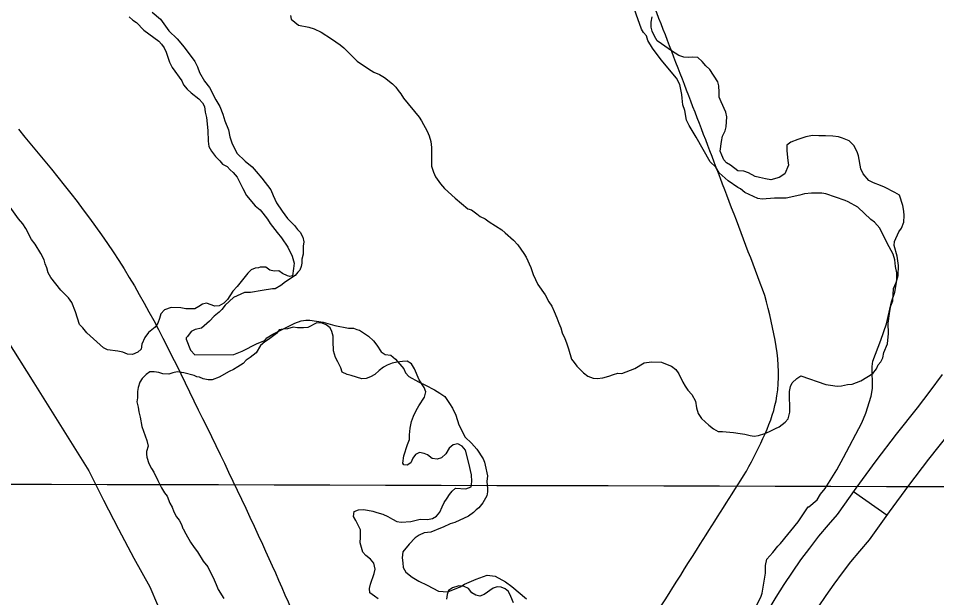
# Model space of a CAD drawing. Extents: x 3172231 to 3210228, y 940198 to 965780.
# Drawn here: x 3187198 to 3187870, y 951680 to 952105 of the extents above; entities that cross this region are included whole.
import ezdxf

# ---------------------------------------------------------------- set-up
doc = ezdxf.new("R2010")
doc.units = 0
for name, color, linetype in [('V-BORW-LINE', 7, 'Continuous'), ('V-GRID-MAJR', 7, 'Continuous'), ('V-LEVE-TOET', 7, 'Continuous'), ('V-ROAD-CNTR', 7, 'Continuous'), ('V-SITE-VEGE', 7, 'Continuous'), ('V-TOPO-SHOR', 7, 'Continuous')]:
    doc.layers.add(name, color=color, linetype=linetype)

msp = doc.modelspace()

# ---------------------------------------------------------------- linework, layer by layer
at = {"layer": 'V-BORW-LINE'}
for points in [[(3187667.199, 952104.546), (3187615.294, 952232.786), (3187545.375, 952385.969)], [(3187744.763, 951901.532), (3187716.868, 951975.047), (3187667.199, 952104.546)], [(3187198.257, 952023.496), (3187271.778, 951927.161), (3187326.79, 951824.492)], [(3187731.226, 951772.987), (3187753.566, 951828.092), (3187744.763, 951901.532)], [(3187326.79, 951824.492), (3187376.863, 951719.578), (3187414.098, 951634.572)], [(3187651.806, 951647.053), (3187697.418, 951719.588), (3187731.226, 951772.987)]]:
    msp.add_spline(points, degree=3, dxfattribs=at)
at = {"layer": 'V-GRID-MAJR'}
msp.add_spline([(3176504.317, 951793.007), (3181720.753, 951778.211), (3186937.193, 951764.175), (3192153.634, 951750.897), (3197370.077, 951738.379), (3202586.522, 951726.618), (3207802.969, 951715.617)], degree=3, dxfattribs=at)
at = {"layer": 'V-LEVE-TOET'}
for points in [[(3187034.942, 952120.28), (3187049.698, 952096.679), (3187064.176, 952072.904), (3187078.372, 952048.959), (3187092.284, 952024.85), (3187111.937, 951994.468), (3187131.264, 951963.875), (3187150.263, 951933.077), (3187168.933, 951902.08), (3187209.635, 951837.773), (3187249.874, 951773.175), (3187260.622, 951751.776)], [(3187260.622, 951751.776), (3187271.63, 951730.505), (3187282.896, 951709.376), (3187294.416, 951688.388), (3187300.22, 951675.191)]]:
    msp.add_lwpolyline(points, dxfattribs=at)
at = {"layer": 'V-ROAD-CNTR'}
msp.add_line((3187809.617, 951757.982), (3187834.119, 951740.672), dxfattribs=at)
for points in [[(3187747.771, 951672.194), (3187752.926, 951680.79), (3187758.756, 951689.989), (3187764.817, 951699.043), (3187771.101, 951707.946), (3187777.605, 951716.691), (3187784.32, 951725.268), (3187791.243, 951733.672), (3187797.756, 951741.193), (3187811.499, 951760.646), (3187826.123, 951780.555), (3187841.113, 951800.186), (3187856.343, 951819.383), (3187865.819, 951831.489), (3187874.753, 951843.756)], [(3187783.894, 951673.611), (3187789.541, 951682.045), (3187795.397, 951690.342), (3187801.455, 951698.489), (3187807.712, 951706.48), (3187814.163, 951714.312), (3187821.404, 951722.673), (3187835.841, 951743.11), (3187850.135, 951762.571), (3187864.787, 951781.758), (3187879.905, 951800.815)]]:
    msp.add_lwpolyline(points, dxfattribs=at)
at = {"layer": 'V-SITE-VEGE'}
for points in [[(3187735.416, 951668.539), (3187741.846, 951680.681), (3187742.825, 951683.712), (3187745.207, 951698.335), (3187745.154, 951703.873), (3187746.121, 951708.413), (3187750.604, 951713.49), (3187754.085, 951718.053), (3187756.08, 951720.089), (3187769.023, 951735.813), (3187776.472, 951746.961), (3187776.976, 951746.965), (3187782.968, 951752.056), (3187785.448, 951756.107), (3187788.934, 951760.164), (3187797.366, 951773.839), (3187802.316, 951782.95), (3187815.673, 951808.245), (3187818.628, 951815.323), (3187822.538, 951827.947), (3187823.492, 951833.493), (3187823.343, 951849.602), (3187823.807, 951853.635), (3187829.708, 951868.794), (3187833.623, 951880.914), (3187837.5, 951897.061), (3187839.952, 951904.132), (3187841.381, 951912.705), (3187841.33, 951918.243), (3187840.279, 951922.763), (3187839.731, 951927.793), (3187838.684, 951931.811), (3187835.612, 951937.32), (3187830.486, 951947.343), (3187828.942, 951950.853), (3187824.872, 951955.347), (3187822.337, 951957.335), (3187812.685, 951966.308), (3187805.601, 951970.271), (3187803.577, 951971.258), (3187789.436, 951976.161), (3187786.409, 951976.636), (3187778.858, 951976.564), (3187773.828, 951976.015), (3187770.314, 951974.975), (3187760.264, 951972.867), (3187751.706, 951972.788), (3187742.649, 951972.2), (3187739.622, 951972.675), (3187730.015, 951977.115), (3187726.972, 951979.605), (3187724.948, 951980.592), (3187717.854, 951985.563), (3187711.253, 951991.541), (3187708.698, 951995.545), (3187704.632, 951999.534), (3187694.394, 952017.565), (3187689.28, 952026.074), (3187687.232, 952030.084), (3187686.155, 952037.123), (3187684.609, 952041.133), (3187684.058, 952046.165), (3187684.036, 952048.682), (3187682.454, 952056.219), (3187679.897, 952060.729), (3187668.694, 952074.217), (3187662.572, 952082.718), (3187658.997, 952088.223), (3187657.956, 952091.737), (3187655.921, 952094.236), (3187654.385, 952096.739), (3187646.627, 952118.82)], [(3187296.302, 952109.002), (3187302.391, 952104.025), (3187308.512, 952095.522), (3187314.609, 952089.538), (3187319.7, 952083.543), (3187327.35, 952073.041), (3187329.402, 952069.033), (3187330.948, 952065.019), (3187334.534, 952058.509), (3187338.102, 952054.011), (3187342.716, 952044.992), (3187345.784, 952039.984), (3187347.848, 952034.467), (3187349.407, 952029.448), (3187351.985, 952022.925), (3187353.04, 952017.901), (3187354.59, 952013.383), (3187358.186, 952005.865), (3187364.283, 951999.881), (3187369.354, 951995.899), (3187372.41, 951992.403), (3187376.483, 951987.408), (3187383.109, 951978.911), (3187384.657, 951974.897), (3187387.223, 951969.384), (3187391.309, 951963.379), (3187395.386, 951957.88), (3187400.469, 951952.891), (3187402.511, 951949.891), (3187404.543, 951947.896), (3187406.591, 951944.39), (3187407.127, 951940.872), (3187406.65, 951937.847), (3187406.71, 951931.805), (3187405.733, 951928.27), (3187405.761, 951925.251), (3187405.282, 951922.728), (3187404.297, 951920.201), (3187402.804, 951918.677), (3187400.811, 951916.142), (3187393.805, 951911.544), (3187390.305, 951908.994), (3187386.301, 951906.441), (3187384.288, 951906.422), (3187376.745, 951905.345), (3187368.201, 951903.754), (3187363.671, 951903.713), (3187355.649, 951900.112), (3187349.661, 951894.519), (3187347.17, 951891.474), (3187345.175, 951889.442), (3187341.68, 951886.389), (3187338.19, 951882.831), (3187332.195, 951877.742), (3187327.673, 951876.691), (3187324.667, 951875.155), (3187322.183, 951871.604), (3187321.185, 951870.588), (3187321.195, 951869.583), (3187324.29, 951861.555), (3187327.344, 951858.061), (3187356.04, 951858.329)], [(3187356.04, 951858.329), (3187362.057, 951860.901), (3187373.082, 951866.543), (3187378.601, 951868.608), (3187380.092, 951870.635), (3187384.599, 951873.195), (3187400.633, 951881.402), (3187405.149, 951882.954), (3187408.67, 951883.491), (3187411.69, 951883.517), (3187421.269, 951882.096), (3187429.848, 951879.661), (3187439.939, 951877.74), (3187443.461, 951877.773), (3187445.988, 951876.79), (3187448.008, 951876.304), (3187454.594, 951871.836), (3187458.151, 951868.344), (3187460.695, 951865.347), (3187463.765, 951860.34), (3187466.802, 951858.356), (3187470.835, 951857.891), (3187474.388, 951854.903), (3187480.493, 951847.911), (3187481.527, 951844.9), (3187484.071, 951842.406), (3187491.157, 951838.443), (3187496.213, 951835.973), (3187502.792, 951832.512), (3187506.843, 951830.032), (3187510.39, 951827.548), (3187513.959, 951822.546), (3187516.007, 951819.04), (3187518.571, 951814.031), (3187520.65, 951807.002), (3187525.266, 951797.983), (3187529.84, 951793.493), (3187533.909, 951789), (3187538.507, 951781.996), (3187539.537, 951779.487), (3187540.057, 951777.478), (3187541.644, 951769.438), (3187541.177, 951765.405), (3187541.728, 951760.373), (3187541.753, 951757.858), (3187541.278, 951754.833), (3187538.304, 951749.771), (3187535.316, 951746.217), (3187533.315, 951744.687), (3187531.32, 951742.658), (3187527.82, 951740.106), (3187517.793, 951735.482), (3187514.281, 951734.441), (3187509.269, 951731.877), (3187507.26, 951731.355), (3187500.24, 951728.269), (3187495.212, 951727.72), (3187491.702, 951726.176), (3187488.699, 951724.134), (3187484.21, 951719.561), (3187479.731, 951713.98), (3187479.27, 951709.445), (3187479.807, 951705.925), (3187479.84, 951702.404), (3187481.888, 951698.896), (3187486.451, 951695.415), (3187491.511, 951692.441), (3187497.582, 951689.477), (3187505.679, 951685.021), (3187512.731, 951684.585), (3187521.76, 951688.191), (3187524.763, 951690.233), (3187533.286, 951693.838), (3187541.315, 951696.934), (3187547.364, 951695.984), (3187554.954, 951692.027), (3187559.517, 951688.546), (3187570.175, 951679.582)]]:
    msp.add_lwpolyline(points, dxfattribs=at)
at = {"layer": 'V-TOPO-SHOR'}
for points in [[(3187279.459, 952105.545), (3187282.126, 952103.276), (3187284.612, 952101.535), (3187290.133, 952095.942), (3187293.863, 952093.331), (3187300.969, 952087.928), (3187303.108, 952085.655), (3187305.074, 952082.851), (3187306.335, 952079.863), (3187308.875, 952072.478), (3187310.851, 952068.616), (3187317.822, 952058.802), (3187319.084, 952055.992)], [(3187397.465, 952106.647), (3187397.844, 952104.005), (3187403.353, 952099.469), (3187410.775, 952098.127), (3187414.844, 952096.929), (3187419.807, 952094.506), (3187427.438, 952089.638), (3187433.831, 952085.112), (3187436.496, 952083.019), (3187446.289, 952073.232), (3187454.635, 952067.489), (3187458.36, 952065.23), (3187462.61, 952063.506), (3187466.335, 952061.247), (3187472.203, 952056.538), (3187474.517, 952054.267), (3187476.305, 952051.638), (3187478.269, 952049.186), (3187480.061, 952046.204), (3187491.657, 952032.2), (3187493.449, 952029.394), (3187497.397, 952022.021), (3187499.017, 952018.509), (3187500.117, 952014.286), (3187500.684, 952010.057), (3187500.637, 951996.297), (3187502.089, 951991.9), (3187503.707, 951988.563), (3187507.285, 951983.304), (3187510.14, 951979.98), (3187517.967, 951972.82), (3187527.212, 951965.144), (3187529.866, 951964.286), (3187533.774, 951961.501), (3187536.262, 951959.408), (3187539.983, 951957.677), (3187542.826, 951955.588), (3187552.054, 951949.676), (3187554.721, 951947.585), (3187560.768, 951942.172), (3187563.799, 951938.672), (3187568.268, 951932.362), (3187570.058, 951929.556), (3187573.304, 951922.001), (3187575.115, 951917.08), (3187576.739, 951913.213), (3187578.537, 951909.701), (3187583.901, 951901.99), (3187586.594, 951896.901), (3187588.74, 951893.745), (3187590.364, 951889.878), (3187592.525, 951885.311), (3187593.795, 951881.443), (3187595.238, 951877.928), (3187596.332, 951874.234), (3187598.312, 951870.019)], [(3187794.505, 952018.27), (3187789.209, 952018.573), (3187784.095, 952018.526), (3187779.503, 952018.837), (3187774.574, 952017.907), (3187768.772, 952015.912), (3187763.672, 952013.926), (3187760.694, 952011.779), (3187760.733, 952007.546), (3187761.505, 952000.497), (3187762.068, 951996.974), (3187759.304, 951990.773), (3187755.095, 951987.912), (3187749.113, 951986.27), (3187745.05, 951986.937), (3187740.804, 951988.131), (3187737.623, 951988.807), (3187732.659, 951991.408), (3187729.296, 951992.61), (3187724.883, 951992.924), (3187719.552, 951997.108), (3187716.539, 951998.666), (3187714.577, 952000.941), (3187713.134, 952004.28), (3187712.048, 952007.268), (3187712.863, 952014.331), (3187713.709, 952018.397), (3187715.614, 952022.12), (3187716.468, 952025.126), (3187716.928, 952032.54), (3187716.015, 952035.882), (3187712.593, 952043.437), (3187711.325, 952046.954), (3187711.292, 952050.48), (3187710.895, 952055.064), (3187710.162, 952058.056), (3187704.434, 952067), (3187701.585, 952069.795), (3187698.91, 952072.945), (3187695.705, 952075.915), (3187691.998, 952076.232), (3187688.652, 952075.849), (3187685.295, 952076.171), (3187681.756, 952077.373), (3187676.433, 952080.674), (3187669.153, 952085.899), (3187665.958, 952087.986), (3187663.984, 952091.496), (3187662.185, 952095.182), (3187661.452, 952098.174), (3187661.419, 952101.703), (3187662.265, 952105.592)], [(3187319.084, 952055.992), (3187321.761, 952052.664), (3187324.786, 952050.046), (3187330.473, 952045.512), (3187333.146, 952042.714), (3187334.581, 952039.907), (3187334.972, 952035.854), (3187335.892, 952031.981), (3187337.039, 952022.466), (3187337.289, 952014.53), (3187337.678, 952010.651), (3187339.65, 952007.319), (3187342.509, 952003.286), (3187345.714, 952000.143), (3187347.676, 951997.867), (3187351.045, 951995.959), (3187353.185, 951993.507), (3187355.497, 951991.588), (3187358.35, 951988.264), (3187362.485, 951980.013), (3187365.354, 951974.924), (3187371.601, 951967.219), (3187375.156, 951964.254), (3187377.294, 951961.98), (3187380.512, 951957.6), (3187382.658, 951954.268), (3187387.659, 951947.788), (3187390.87, 951943.937), (3187395.521, 951937.099), (3187398.759, 951930.427), (3187400.041, 951925.323), (3187399.724, 951921.438), (3187398.895, 951915.964), (3187396.959, 951915.415), (3187395.19, 951915.929), (3187391.645, 951917.836), (3187388.98, 951919.574), (3187385.454, 951919.542), (3187382.447, 951920.22), (3187379.43, 951922.308), (3187375.373, 951922.27), (3187374.14, 951921.905), (3187371.496, 951921.704), (3187368.687, 951920.445), (3187366.239, 951917.95), (3187358.393, 951908.175), (3187355.25, 951904.794), (3187351.25, 951898.582), (3187348.628, 951895.912), (3187345.294, 951893.94), (3187342.12, 951893.911), (3187335.927, 951895.969), (3187332.935, 951895.236), (3187330.305, 951893.446), (3187327.497, 951891.834), (3187320.792, 951891.947), (3187317.257, 951892.621), (3187310.026, 951892.729), (3187305.276, 951891.097), (3187302.659, 951888.072), (3187301.455, 951884.887), (3187300.429, 951881.348), (3187298.516, 951878.51), (3187293.613, 951874.406), (3187290.824, 951870.85), (3187288.751, 951866.068), (3187288.081, 951862.357), (3187285.634, 951860.041), (3187281.767, 951858.417), (3187278.06, 951858.56), (3187274.696, 951860.117), (3187271.159, 951860.965), (3187263.567, 951861.776), (3187260.552, 951863.336), (3187248.278, 951874.158), (3187245.419, 951878.012), (3187242.927, 951880.46), (3187240.195, 951889.606), (3187237.486, 951896.461), (3187234.983, 951899.967), (3187229.463, 951905.56), (3187222.144, 951914.841), (3187220.172, 951918.174), (3187219.078, 951921.868), (3187217.995, 951924.68), (3187217.083, 951927.672), (3187214.747, 951932.413), (3187210.45, 951939.075), (3187207.771, 951942.58), (3187203.638, 951950.657), (3187201.492, 951953.987), (3187198.457, 951957.663), (3187191.127, 951968.003)], [(3187598.312, 951870.019), (3187599.576, 951866.855), (3187601.026, 951862.636), (3187603.037, 951855.069), (3187605.177, 951852.617), (3187607.143, 951849.813), (3187611.95, 951845.097), (3187615.149, 951842.656), (3187619.044, 951841.105), (3187622.047, 951840.78), (3187626.1, 951841.347), (3187630.499, 951842.447), (3187633.839, 951843.712), (3187637.005, 951844.624), (3187640.006, 951844.476), (3187649.498, 951848.093), (3187656.34, 951852.214), (3187661.8, 951853.148), (3187669.036, 951852.687), (3187673.288, 951850.96), (3187676.294, 951849.93), (3187679.493, 951847.491), (3187681.815, 951844.337), (3187684.695, 951838.191), (3187686.313, 951835.205), (3187688.279, 951832.225), (3187691.308, 951829.077), (3187693.999, 951824.164), (3187694.753, 951819.233), (3187695.848, 951815.186), (3187698.353, 951811.503), (3187703.69, 951806.615), (3187707.067, 951804), (3187710.436, 951802.091), (3187713.789, 951802.122), (3187721.733, 951801.315), (3187726.681, 951800.477), (3187730.036, 951800.156), (3187733.927, 951799.134), (3187736.929, 951798.634), (3187740.1, 951799.193), (3187744.673, 951800.645), (3187748.187, 951802.091), (3187752.402, 951804.245), (3187755.212, 951805.507), (3187759.59, 951808.9), (3187761.683, 951811.389), (3187762.873, 951816.163), (3187762.732, 951831.332), (3187763.582, 951834.869), (3187764.614, 951837.701), (3187768.112, 951840.911), (3187770.918, 951842.701), (3187789.321, 951836.522), (3187792.856, 951835.848), (3187797.626, 951835.187), (3187800.798, 951835.393), (3187805.201, 951836.317), (3187808.55, 951836.7), (3187811.89, 951837.79), (3187815.052, 951839.231), (3187823.648, 951844.427), (3187826.437, 951847.98), (3187827.645, 951850.815), (3187829.564, 951853.125), (3187831.127, 951855.964), (3187831.795, 951859.851), (3187834.381, 951866.226), (3187835.192, 951873.82), (3187834.947, 951881.226), (3187836.097, 951890.233), (3187836.945, 951893.946), (3187838.322, 951897.663), (3187838.942, 951906.666), (3187840.843, 951911.094), (3187842.383, 951916.224), (3187842.491, 951923.457), (3187841.545, 951930.328), (3187839.354, 951938.246), (3187839.679, 951941.248), (3187842.788, 951948.158), (3187844.705, 951950.823), (3187846.426, 951955.425), (3187846.735, 951960.19), (3187846.528, 951963.365), (3187845.782, 951967.592), (3187843.245, 951974.977), (3187839.874, 951977.062), (3187832.251, 951980.871), (3187829.241, 951982.253), (3187824.283, 951984.15), (3187820.918, 951985.704), (3187816.635, 951990.781), (3187814.837, 951994.468), (3187813.162, 952003.802), (3187812.253, 952006.793), (3187809.74, 952011.356), (3187806.356, 952014.853), (3187801.572, 952016.924), (3187798.566, 952017.778), (3187794.505, 952018.27)], [(3187530.139, 951765.301), (3187529.915, 951770.238), (3187528.07, 951778.864), (3187525.512, 951788.367), (3187523.194, 951791.169), (3187520.001, 951792.901), (3187516.657, 951792.164), (3187513.679, 951789.844), (3187511.072, 951785.762), (3187508.1, 951782.735), (3187504.76, 951781.646), (3187501.049, 951782.317), (3187497.848, 951784.933), (3187495.37, 951785.969), (3187491.835, 951786.641), (3187489.025, 951785.203), (3187487.108, 951782.541), (3187485.554, 951779.174), (3187482.748, 951777.384), (3187480.452, 951777.537), (3187479.735, 951778.766), (3187480.391, 951784.24), (3187483.135, 951792.557), (3187484.689, 951796.1), (3187484.48, 951799.627), (3187485.142, 951804.397), (3187486.154, 951809.345), (3187487.528, 951813.238), (3187489.428, 951817.49), (3187491.337, 951820.861), (3187495.511, 951827.251), (3187496.535, 951830.964), (3187495.269, 951834.304), (3187491.691, 951839.739), (3187488.261, 951847.999), (3187486.113, 951851.505), (3187482.744, 951853.416), (3187479.567, 951853.385), (3187475.516, 951852.82), (3187471.818, 951852.078), (3187468.303, 951850.635), (3187465.495, 951849.021), (3187462.342, 951846.698), (3187459.194, 951843.845), (3187456.036, 951842.051), (3187452.872, 951840.788), (3187449.697, 951840.581), (3187441.915, 951842.979), (3187438.908, 951843.655), (3187435.361, 951845.564), (3187434.276, 951848.552), (3187432.115, 951853.119), (3187430.501, 951856.103), (3187429.041, 951861.204), (3187428.625, 951868.082), (3187428.591, 951871.784), (3187427.677, 951875.129), (3187426.416, 951877.939), (3187423.573, 951880.206), (3187420.739, 951881.414), (3187416.855, 951881.553), (3187410.183, 951878.139), (3187407.011, 951877.934), (3187402.601, 951877.893), (3187399.421, 951878.393), (3187395.376, 951877.119), (3187392.202, 951876.915), (3187389.21, 951876.357), (3187387.116, 951873.691), (3187381.335, 951869.402), (3187378.703, 951867.791), (3187375.553, 951865.116), (3187372.252, 951859.615), (3187367.876, 951856.224), (3187364.894, 951854.255), (3187362.801, 951851.765), (3187358.942, 951849.26), (3187355.784, 951847.466), (3187352.448, 951845.848), (3187345.251, 951841.9), (3187340.156, 951839.735), (3187337.156, 951839.883), (3187333.621, 951840.556), (3187330.788, 951841.765), (3187328.845, 951842.099), (3187326.895, 951842.963), (3187319.291, 951845.009), (3187314.521, 951845.67), (3187311.353, 951844.935), (3187308.363, 951844.026), (3187304.125, 951844.337), (3187301.119, 951845.191), (3187297.586, 951845.689), (3187294.412, 951845.658), (3187291.782, 951843.694), (3187288.987, 951840.845), (3187287.072, 951838.181), (3187286.05, 951834.29), (3187285.548, 951831.285), (3187285.415, 951826.7), (3187285.089, 951823.697)], [(3187285.089, 951823.697), (3187286.009, 951819.824), (3187286.394, 951816.3), (3187287.311, 951812.427), (3187288.61, 951805.736), (3187292.233, 951795.537), (3187293.154, 951791.312), (3187292.132, 951787.421), (3187292.153, 951785.305), (3187292.347, 951783.19), (3187293.801, 951778.617), (3187295.602, 951774.93), (3187297.392, 951772.125), (3187300.269, 951766.153), (3187303.14, 951760.887), (3187305.293, 951757.203), (3187307.081, 951754.573), (3187309.243, 951749.654), (3187310.859, 951746.67), (3187312.127, 951743.154), (3187313.923, 951739.643), (3187315.887, 951737.192), (3187317.681, 951734.034), (3187318.769, 951731.044), (3187318.771, 951730.691), (3187320.747, 951727.005), (3187324.331, 951721.041), (3187327.014, 951717.009), (3187329.336, 951713.855), (3187333.459, 951707.012), (3187337.022, 951702.988), (3187341.698, 951693.508), (3187343.144, 951689.992), (3187344.412, 951686.299), (3187348.708, 951679.637)], [(3187461.61, 951679.457), (3187458.946, 951681.548), (3187455.573, 951683.809), (3187455.366, 951686.983), (3187456.042, 951690.342), (3187458.792, 951697.952), (3187459.466, 951701.311), (3187458.543, 951705.712), (3187456.046, 951708.512), (3187452.493, 951711.301), (3187450.531, 951713.752), (3187448.35, 951720.611), (3187448.663, 951724.672), (3187448.792, 951729.964), (3187446.635, 951734.001), (3187445.376, 951736.813), (3187443.584, 951739.795), (3187444.08, 951743.328), (3187447.244, 951744.593), (3187451.121, 951744.982), (3187457.66, 951743.631), (3187460.668, 951742.601), (3187465.088, 951741.585), (3187468.809, 951739.854), (3187472.18, 951737.769), (3187475.371, 951736.211), (3187478.549, 951735.711), (3187485.603, 951736.131), (3187492.468, 951737.782), (3187497.76, 951737.655), (3187501.458, 951738.396), (3187504.264, 951740.01), (3187506.884, 951743.033), (3187508.436, 951746.752), (3187509.994, 951749.943), (3187512.079, 951753.314), (3187513.82, 951755.8), (3187515.913, 951758.288), (3187518.365, 951760.428), (3187525.776, 951759.968), (3187529.821, 951761.418), (3187530.139, 951765.301)], [(3187560.781, 951676.501), (3187558.794, 951681.245), (3187556.998, 951684.757), (3187554.51, 951686.85), (3187551.675, 951688.058), (3187548.673, 951688.384), (3187545.861, 951687.298), (3187539.201, 951682.649), (3187536.037, 951681.562), (3187533.032, 951682.064), (3187530.192, 951683.977), (3187527.693, 951686.952), (3187524.505, 951688.511), (3187520.619, 951689.004), (3187516.046, 951687.55), (3187513.241, 951685.582), (3187512.208, 951682.752), (3187511.713, 951679.217)]]:
    msp.add_lwpolyline(points, dxfattribs=at)

doc.saveas('drawing.dxf')
